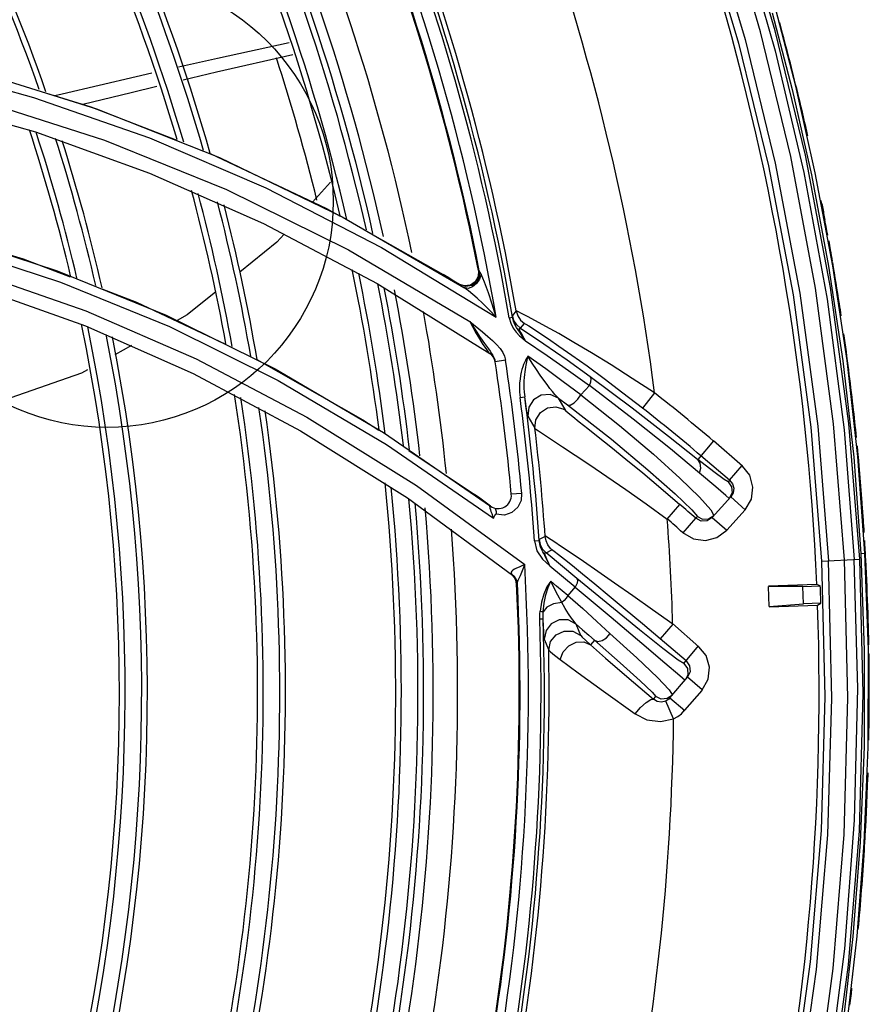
# Model space of a CAD drawing. Extents: x 40.7 to 137.4, y -250.8 to -221.5.
# Tile 270 of 320: x 123.2637 to 123.3388, y -239.5122 to -239.4252. Entities that reach past the tile are written whole.
import ezdxf

# ---------------------------------------------------------------- set-up
doc = ezdxf.new("R2010")
doc.units = 0
doc.header["$MEASUREMENT"] = 0
doc.layers.get('0').update_dxf_attribs({"linetype": 'CONTINUOUS'})
doc.layers.add('I-LIN_CHANADA', color=1, linetype='CONTINUOUS')

msp = doc.modelspace()

# ---------------------------------------------------------------- linework, layer by layer
at = {"color": 6, "linetype": 'Continuous'}
for p, q in [((123.3322907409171, -239.4310439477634), (123.3305251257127, -239.4242767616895)), ((123.3302207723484, -239.4245499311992), (123.3319842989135, -239.4313331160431)), ((123.3340225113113, -239.4387036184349), (123.3322907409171, -239.4310439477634)), ((123.3319842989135, -239.4313331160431), (123.3336825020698, -239.4388675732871)), ((123.3336825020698, -239.4388675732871), (123.3352056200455, -239.4469471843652)), ((123.3355732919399, -239.4469247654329), (123.3340225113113, -239.4387036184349)), ((123.3352056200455, -239.4469471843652), (123.3364658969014, -239.4553253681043)), ((123.3368310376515, -239.4552930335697), (123.3355732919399, -239.4469247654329)), ((123.3364658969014, -239.4553253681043), (123.3374197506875, -239.4638443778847)), ((123.3377818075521, -239.4637823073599), (123.3368310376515, -239.4552930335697)), ((123.3365680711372, -239.4614062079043), (123.3374667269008, -239.4728759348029)), ((123.3374197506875, -239.4638443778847), (123.3380468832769, -239.4723533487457)), ((123.338412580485, -239.4723333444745), (123.3377818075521, -239.4637823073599)), ((123.3379114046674, -239.464573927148), (123.3378378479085, -239.4637910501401)), ((123.3379286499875, -239.4649209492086), (123.3378996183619, -239.4645750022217)), ((123.33458433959, -239.4730272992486), (123.3379543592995, -239.4728500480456)), ((123.3380468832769, -239.4723533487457), (123.338412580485, -239.4723333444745)), ((123.3380468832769, -239.4723533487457), (123.3383520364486, -239.4809044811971)), ((123.3387178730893, -239.4808770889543), (123.338412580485, -239.4723333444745)), ((123.3341591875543, -239.4750822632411), (123.3298804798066, -239.4752320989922)), ((123.3329358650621, -239.4752743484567), (123.3298815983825, -239.475264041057)), ((123.329943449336, -239.477030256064), (123.3298815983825, -239.4752640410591)), ((123.3329358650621, -239.4752743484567), (123.3344637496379, -239.47522084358)), ((123.3329895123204, -239.4768062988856), (123.3329358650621, -239.4752743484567)), ((123.3344637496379, -239.47522084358), (123.3341591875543, -239.4750822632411)), ((123.3299434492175, -239.4770302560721), (123.3329895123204, -239.4768062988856)), ((123.3299445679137, -239.4770621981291), (123.3342308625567, -239.4769120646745)), ((123.3345237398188, -239.4767525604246), (123.3329895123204, -239.4768062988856)), ((123.3342308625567, -239.4769120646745), (123.3345237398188, -239.4767525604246)), ((123.3383520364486, -239.4809044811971), (123.3383331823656, -239.4894291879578)), ((123.3386986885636, -239.4894678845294), (123.3387178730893, -239.4808770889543)), ((123.3388002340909, -239.482909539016), (123.3387905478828, -239.48212249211)), ((123.3387891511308, -239.4832569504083), (123.3387883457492, -239.4829096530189)), ((123.3383331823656, -239.4894291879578), (123.3379967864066, -239.497867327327)), ((123.3383587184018, -239.4979514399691), (123.3386986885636, -239.4894678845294)), ((123.3386420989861, -239.4928640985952), (123.3386619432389, -239.4922393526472)), ((123.3379967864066, -239.497867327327), (123.3373538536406, -239.5061912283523)), ((123.3377243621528, -239.5061641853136), (123.3383587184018, -239.4979514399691)), ((123.3368563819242, -239.5138505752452), (123.3377243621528, -239.5061641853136)), ((123.3373538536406, -239.5061912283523), (123.3364698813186, -239.5139817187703)), ((123.3373925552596, -239.5096475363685), (123.337393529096, -239.5096377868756))]:
    msp.add_line(p, q, dxfattribs=at)
at = {"color": 155}
for p, q in [((123.2547278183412, -239.4292693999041), (123.2649191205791, -239.4320361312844)), ((123.259679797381, -239.4296621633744), (123.2705032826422, -239.4330442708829)), ((123.2649191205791, -239.4320361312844), (123.2751763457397, -239.4356158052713)), ((123.255094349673, -239.4322604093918), (123.2650929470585, -239.435083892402)), ((123.2604492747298, -239.4323800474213), (123.2711934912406, -239.435822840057)), ((123.2650929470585, -239.435083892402), (123.2751748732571, -239.4387184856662)), ((123.2711934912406, -239.435822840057), (123.2819783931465, -239.4401907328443)), ((123.2805376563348, -239.4369910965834), (123.2908168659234, -239.4418697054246)), ((123.2751748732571, -239.4387184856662), (123.2852566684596, -239.4431780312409)), ((123.2911598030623, -239.4395301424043), (123.2895961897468, -239.4412903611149)), ((123.2819783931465, -239.4401907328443), (123.292758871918, -239.4455202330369)), ((123.2908168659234, -239.4418697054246), (123.2920181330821, -239.4425473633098)), ((123.2922114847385, -239.4426017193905), (123.3029708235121, -239.4488283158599)), ((123.2852566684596, -239.4431780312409), (123.2953077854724, -239.4484942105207)), ((123.2948796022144, -239.444161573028), (123.3011372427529, -239.4476916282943)), ((123.292758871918, -239.4455202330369), (123.3034790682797, -239.451846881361)), ((123.295688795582, -239.4453139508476), (123.3058294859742, -239.4514726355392)), ((123.2670249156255, -239.4473614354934), (123.2766455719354, -239.4512814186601)), ((123.3016185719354, -239.4479868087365), (123.3011372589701, -239.4476915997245)), ((123.3042509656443, -239.4473260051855), (123.3042294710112, -239.4478615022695)), ((123.3043278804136, -239.4473745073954), (123.3042509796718, -239.4473260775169)), ((123.3044892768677, -239.4476717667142), (123.3043278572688, -239.4473743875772)), ((123.2673167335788, -239.4483534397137), (123.2769358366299, -239.45228869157)), ((123.2953077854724, -239.4484942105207), (123.305259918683, -239.4546803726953)), ((123.3020888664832, -239.4482773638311), (123.3016185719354, -239.4479868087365)), ((123.3025751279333, -239.4485799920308), (123.3020888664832, -239.4482773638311)), ((123.3031262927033, -239.4487543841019), (123.3025751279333, -239.4485799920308)), ((123.3025866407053, -239.4485870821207), (123.3025761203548, -239.4485806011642)), ((123.3030070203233, -239.4487032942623), (123.3025942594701, -239.4485644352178)), ((123.2600388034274, -239.4488490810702), (123.2695022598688, -239.4522277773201)), ((123.2695318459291, -239.4508982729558), (123.2793116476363, -239.4551536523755)), ((123.3075884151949, -239.4509019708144), (123.3072497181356, -239.4513232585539)), ((123.3034790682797, -239.451846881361), (123.304614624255, -239.452770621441)), ((123.306972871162, -239.4515136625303), (123.3072638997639, -239.4514637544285)), ((123.3073551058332, -239.4518190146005), (123.30726400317, -239.4514643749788)), ((123.3079727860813, -239.4524465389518), (123.3083117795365, -239.4520239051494)), ((123.2695022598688, -239.4522277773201), (123.279026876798, -239.4564385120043)), ((123.304614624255, -239.452770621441), (123.3050835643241, -239.4531632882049)), ((123.3100298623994, -239.4538419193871), (123.3079738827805, -239.452448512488)), ((123.3081712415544, -239.4533444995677), (123.3084215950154, -239.4535554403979)), ((123.2735959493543, -239.453972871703), (123.2720973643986, -239.4547989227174)), ((123.3063960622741, -239.4545734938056), (123.3065572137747, -239.4549215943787)), ((123.2846706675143, -239.4552146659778), (123.2940362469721, -239.4605223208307)), ((123.3056878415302, -239.4552170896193), (123.3057298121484, -239.4553980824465)), ((123.3066448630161, -239.4552586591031), (123.3057298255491, -239.455398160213)), ((123.3065572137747, -239.4549215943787), (123.3066453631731, -239.4552590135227)), ((123.279026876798, -239.4564385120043), (123.2885302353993, -239.4614969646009)), ((123.312197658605, -239.4561607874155), (123.3140594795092, -239.4574989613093)), ((123.3140594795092, -239.4574989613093), (123.3132974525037, -239.4583148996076)), ((123.3198153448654, -239.4581471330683), (123.3187567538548, -239.4594886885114)), ((123.3079282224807, -239.4585700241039), (123.3083382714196, -239.4585151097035)), ((123.3119611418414, -239.4597094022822), (123.3113160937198, -239.4586123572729)), ((123.3113161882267, -239.4586124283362), (123.3121260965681, -239.4592205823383)), ((123.3110977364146, -239.4593799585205), (123.3118116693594, -239.4596023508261)), ((123.2940362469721, -239.4605223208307), (123.295431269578, -239.4614556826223)), ((123.3086098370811, -239.4602028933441), (123.3092444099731, -239.4612828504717)), ((123.3092442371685, -239.461282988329), (123.3093260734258, -239.4605227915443)), ((123.2885302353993, -239.4614969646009), (123.2979733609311, -239.4674369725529)), ((123.2958482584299, -239.4616572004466), (123.3053103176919, -239.4681539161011)), ((123.310084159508, -239.4618546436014), (123.3107867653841, -239.4623187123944)), ((123.3250155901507, -239.4624048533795), (123.3236283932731, -239.4640364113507)), ((123.3275814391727, -239.4646247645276), (123.3250316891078, -239.4623869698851)), ((123.2961300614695, -239.4627029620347), (123.3055871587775, -239.4692233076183)), ((123.2980984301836, -239.4632401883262), (123.3039010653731, -239.4671225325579)), ((123.3264488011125, -239.4658639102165), (123.3239092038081, -239.4637059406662)), ((123.3264488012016, -239.4658639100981), (123.3275553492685, -239.4645616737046)), ((123.3264488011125, -239.4658639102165), (123.3263199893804, -239.4660070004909)), ((123.3264488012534, -239.4658639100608), (123.3267035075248, -239.4661877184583)), ((123.2987835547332, -239.4663505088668), (123.3083370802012, -239.4733320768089)), ((123.3267573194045, -239.4669940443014), (123.3265476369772, -239.467349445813)), ((123.2979733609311, -239.4674369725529), (123.3072721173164, -239.4742637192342)), ((123.3053104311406, -239.4681535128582), (123.3048531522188, -239.4678164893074)), ((123.3080719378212, -239.4670326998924), (123.3071551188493, -239.4671159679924)), ((123.3249225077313, -239.4691547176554), (123.3265476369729, -239.4673494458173)), ((123.3264192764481, -239.4674918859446), (123.326119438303, -239.4672309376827)), ((123.3278178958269, -239.4684929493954), (123.3265476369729, -239.4673494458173)), ((123.3077315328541, -239.4682475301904), (123.3072128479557, -239.4687155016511)), ((123.3209422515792, -239.4693051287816), (123.3220597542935, -239.4680122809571)), ((123.3247919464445, -239.4684944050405), (123.32506370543, -239.46899711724)), ((123.327817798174, -239.4684930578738), (123.3261928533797, -239.4702981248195)), ((123.3055006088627, -239.4690134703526), (123.3055882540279, -239.4692253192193)), ((123.3223333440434, -239.4705201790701), (123.3234641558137, -239.4692389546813)), ((123.323464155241, -239.4692389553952), (123.3236059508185, -239.4690814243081)), ((123.3239423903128, -239.4694774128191), (123.323464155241, -239.4692389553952)), ((123.324473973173, -239.4694468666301), (123.3239423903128, -239.4694774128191)), ((123.3249225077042, -239.4691547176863), (123.324473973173, -239.4694468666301)), ((123.3249225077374, -239.469154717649), (123.3261927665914, -239.4702982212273)), ((123.3092082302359, -239.4712326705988), (123.3096209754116, -239.4712044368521)), ((123.3101488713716, -239.4708472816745), (123.3096253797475, -239.4711110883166)), ((123.3102287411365, -239.4723001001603), (123.310752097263, -239.4720343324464)), ((123.3106164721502, -239.4719182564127), (123.3103754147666, -239.47159322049)), ((123.3106156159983, -239.4719192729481), (123.310752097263, -239.4720343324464)), ((123.3129339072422, -239.4745443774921), (123.3102287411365, -239.4723001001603)), ((123.3082154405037, -239.473690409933), (123.3083390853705, -239.4733347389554)), ((123.3105550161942, -239.4734398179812), (123.3128114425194, -239.4753089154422)), ((123.3074391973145, -239.4743774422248), (123.3071758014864, -239.4741536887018)), ((123.3072431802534, -239.4742365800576), (123.3072721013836, -239.4742637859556)), ((123.3074222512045, -239.4744384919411), (123.3072636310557, -239.4742716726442)), ((123.3076242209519, -239.4750208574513), (123.3076882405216, -239.4750717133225)), ((123.3128114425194, -239.4753089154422), (123.3121462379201, -239.4760672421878)), ((123.3096777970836, -239.4781359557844), (123.3099728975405, -239.4781261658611)), ((123.3132918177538, -239.4795823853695), (123.3128916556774, -239.4785805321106)), ((123.3214202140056, -239.4785914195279), (123.3203187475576, -239.4798979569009)), ((123.3214177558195, -239.4785241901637), (123.3237345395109, -239.4805836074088)), ((123.3100678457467, -239.479915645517), (123.3104608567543, -239.4809025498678)), ((123.3144963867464, -239.480018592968), (123.31414995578, -239.480415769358)), ((123.322606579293, -239.4818266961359), (123.3203187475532, -239.4798979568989)), ((123.3224027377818, -239.4820684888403), (123.3237085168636, -239.4805205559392)), ((123.3226070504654, -239.4818270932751), (123.3229144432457, -239.4822689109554)), ((123.3229144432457, -239.4822689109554), (123.3229590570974, -239.4828056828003)), ((123.3211812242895, -239.4851138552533), (123.322728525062, -239.4832929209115)), ((123.322057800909, -239.4831246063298), (123.322524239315, -239.4835333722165)), ((123.3229590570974, -239.4828056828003), (123.3227285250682, -239.4832929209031)), ((123.3240309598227, -239.4843996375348), (123.322728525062, -239.4832929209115)), ((123.3211095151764, -239.4843891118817), (123.3213946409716, -239.4848627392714)), ((123.3197267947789, -239.4852301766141), (123.3199347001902, -239.4849835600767)), ((123.3213946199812, -239.4848627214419), (123.3209401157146, -239.4851724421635)), ((123.3211812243, -239.4851138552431), (123.3224836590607, -239.4862205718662)), ((123.3240066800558, -239.4844634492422), (123.3224709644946, -239.486209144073)), ((123.3214957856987, -239.4869566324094), (123.3208078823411, -239.4853920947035)), ((123.3209458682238, -239.4853185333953), (123.320807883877, -239.4853920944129))]:
    msp.add_line(p, q, dxfattribs=at)
at = {"color": 6, "linetype": 'Continuous'}
for points in [[(123.3066714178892, -239.3774447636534), (123.3080179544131, -239.3798124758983), (123.3096305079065, -239.3827619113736), (123.3115095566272, -239.3863601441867), (123.3136472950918, -239.3906818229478), (123.3160312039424, -239.3958233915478), (123.3186357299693, -239.401896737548), (123.3214201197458, -239.4090387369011), (123.3243339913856, -239.4174562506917), (123.3272463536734, -239.4272485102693), (123.3298981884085, -239.4380906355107), (123.3320616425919, -239.4494867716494), (123.3336364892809, -239.461171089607), (123.334583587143, -239.4730273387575)], [(123.3105154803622, -239.377568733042), (123.3118804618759, -239.3801178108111), (123.3134889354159, -239.3832222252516), (123.3153375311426, -239.3869455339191), (123.3174200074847, -239.3913622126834), (123.3197256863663, -239.3965673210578), (123.3222344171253, -239.4026775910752), (123.3249067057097, -239.4098236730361), (123.3276806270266, -239.418161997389), (123.3304728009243, -239.4279148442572), (123.3330087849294, -239.4386748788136), (123.3350635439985, -239.449883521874), (123.3365680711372, -239.4614062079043)], [(123.3085241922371, -239.3790759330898), (123.3101340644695, -239.3820583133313), (123.312012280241, -239.3856907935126), (123.3141531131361, -239.3900517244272), (123.3165432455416, -239.3952365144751), (123.3191580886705, -239.4013604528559), (123.3219591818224, -239.408569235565), (123.3248883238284, -239.417052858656), (123.3278148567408, -239.4269122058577), (123.3304845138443, -239.4378451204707), (123.332664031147, -239.4493479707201), (123.3342451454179, -239.4611072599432), (123.3351931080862, -239.4729953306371)], [(123.3366000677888, -239.4729214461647), (123.3356449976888, -239.4608765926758), (123.3340405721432, -239.4488941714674), (123.3318498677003, -239.4372468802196), (123.329191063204, -239.4262456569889), (123.3262926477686, -239.4163508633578), (123.3234007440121, -239.4078408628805), (123.3206511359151, -239.4006309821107), (123.318097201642, -239.3945184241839), (123.315780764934, -239.3893655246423), (123.3137185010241, -239.3850454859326), (123.3119230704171, -239.3814551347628), (123.3104061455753, -239.3785226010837)], [(123.3379539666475, -239.4728500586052), (123.336999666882, -239.4608593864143), (123.3353842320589, -239.4488291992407), (123.3331682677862, -239.4371401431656), (123.3304883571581, -239.4261585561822), (123.3276097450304, -239.4164239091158), (123.3247563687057, -239.4080976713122), (123.3220241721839, -239.4009938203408), (123.3194731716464, -239.3949460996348), (123.317141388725, -239.3898191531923), (123.3150524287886, -239.3855038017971), (123.3132187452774, -239.381905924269), (123.3116425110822, -239.3789452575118)], [(123.334583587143, -239.4730273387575), (123.3348833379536, -239.484992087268), (123.3345339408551, -239.496829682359), (123.3335635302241, -239.5084409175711), (123.3320313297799, -239.5196311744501), (123.3301133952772, -239.5298259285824), (123.328064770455, -239.538550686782), (123.326013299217, -239.545981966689), (123.3240368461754, -239.5523061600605), (123.3221923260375, -239.5576564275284), (123.3205156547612, -239.5621492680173), (123.3190295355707, -239.5658808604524), (123.3177483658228, -239.5689284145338), (123.3166839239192, -239.5713471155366)], [(123.3183379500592, -239.569593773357), (123.3196095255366, -239.5665206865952), (123.321082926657, -239.562775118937), (123.3227466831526, -239.5582756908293), (123.3245782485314, -239.5529290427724), (123.3265389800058, -239.5466328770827), (123.3285766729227, -239.5392490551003), (123.3306213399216, -239.5305716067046), (123.332544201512, -239.5204405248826), (123.3341176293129, -239.5091150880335), (123.3351293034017, -239.4972243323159), (123.3354949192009, -239.4851493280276), (123.3351930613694, -239.4729953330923)], [(123.3204365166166, -239.569546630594), (123.3216373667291, -239.5664733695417), (123.323046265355, -239.5627168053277), (123.3246438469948, -239.5582071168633), (123.3264050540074, -239.5528492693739), (123.3282979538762, -239.5465285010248), (123.3302679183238, -239.5391145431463), (123.3322355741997, -239.5304487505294), (123.3340883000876, -239.5203201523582), (123.3355990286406, -239.5090305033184), (123.3365656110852, -239.4971859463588), (123.3369081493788, -239.4851046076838), (123.3366000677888, -239.4729214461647)], [(123.3352307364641, -239.5182545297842), (123.3366222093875, -239.507289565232), (123.3374886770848, -239.4959214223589), (123.3377741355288, -239.4842922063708), (123.3374667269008, -239.4728759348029)], [(123.3354256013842, -239.5200314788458), (123.3369523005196, -239.5087049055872), (123.3379225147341, -239.4968630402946), (123.3382607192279, -239.4847132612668), (123.3379539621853, -239.4728500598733)], [(123.3385498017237, -239.4952469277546), (123.3385833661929, -239.4944527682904), (123.3386141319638, -239.4936584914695), (123.3386420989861, -239.4928640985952)]]:
    msp.add_lwpolyline(points, dxfattribs=at)
at = {"color": 155}
for points in [[(123.2777387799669, -239.4293424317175), (123.2811952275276, -239.4285560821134), (123.2875167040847, -239.4271863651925)], [(123.2781596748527, -239.4304910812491), (123.2811032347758, -239.4297882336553), (123.2878321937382, -239.4282553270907)], [(123.2668141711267, -239.4318777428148), (123.267461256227, -239.4317238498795), (123.2739851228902, -239.4301963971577), (123.275382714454, -239.4298784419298)], [(123.2692721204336, -239.4326402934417), (123.2735489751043, -239.4315919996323), (123.275826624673, -239.4310481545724)], [(123.2659934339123, -239.4316231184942), (123.2699882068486, -239.4328624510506), (123.2775841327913, -239.4358275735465)], [(123.2705032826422, -239.4330442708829), (123.2813669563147, -239.437348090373), (123.2922114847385, -239.4426017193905)], [(123.2751763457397, -239.4356158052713), (123.2854509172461, -239.4400343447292), (123.295688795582, -239.4453139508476)], [(123.2480018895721, -239.4419207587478), (123.2574617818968, -239.4442513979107), (123.2670249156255, -239.4473614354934)], [(123.2483043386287, -239.4428933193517), (123.2577576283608, -239.4452321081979), (123.2673167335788, -239.4483534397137)], [(123.2558056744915, -239.443848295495), (123.2640143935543, -239.4462986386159), (123.268164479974, -239.447887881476)], [(123.2870682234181, -239.4441361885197), (123.2864418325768, -239.4448413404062), (123.2831673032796, -239.447492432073)], [(123.2501692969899, -239.4449273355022), (123.2598019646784, -239.4475005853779), (123.2695318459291, -239.4508982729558)], [(123.3044892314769, -239.4476716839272), (123.3043523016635, -239.4481083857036), (123.3040921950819, -239.4484963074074), (123.3037370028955, -239.4487862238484), (123.303335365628, -239.448914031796), (123.3029708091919, -239.4488278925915)], [(123.3042294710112, -239.4478615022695), (123.3039719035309, -239.4483274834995), (123.3035343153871, -239.4486288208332), (123.3030070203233, -239.4487032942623)], [(123.3043278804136, -239.4473745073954), (123.3043131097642, -239.4478836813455), (123.3040884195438, -239.4483291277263), (123.303674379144, -239.4486498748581), (123.3031262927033, -239.4487543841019)], [(123.3058305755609, -239.4514719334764), (123.30547735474, -239.450311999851), (123.3051432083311, -239.4493123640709), (123.3047930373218, -239.4483617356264), (123.3044892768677, -239.4476717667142)], [(123.2709511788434, -239.44895502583), (123.2740219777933, -239.4501309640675), (123.2818989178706, -239.4538480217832)], [(123.2810298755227, -239.4492229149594), (123.2785056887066, -239.4512665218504), (123.2776121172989, -239.4517590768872)], [(123.305830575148, -239.4514719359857), (123.3052234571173, -239.4508387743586), (123.3046335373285, -239.4502549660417), (123.3041407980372, -239.449792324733), (123.303765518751, -239.4494562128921), (123.3033732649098, -239.4491259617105), (123.3029707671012, -239.4488278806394)], [(123.2766455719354, -239.4512814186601), (123.2862724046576, -239.4560389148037), (123.2958482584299, -239.4616572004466)], [(123.3072640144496, -239.4514644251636), (123.3072541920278, -239.4513888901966), (123.3072494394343, -239.4513419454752), (123.3072497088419, -239.4513232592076)], [(123.3079727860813, -239.4524465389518), (123.3076341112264, -239.4521429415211), (123.307386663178, -239.4517590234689), (123.3072497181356, -239.4513232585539)], [(123.309300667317, -239.4517755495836), (123.3085864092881, -239.4513921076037), (123.3080680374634, -239.4511239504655), (123.3077384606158, -239.4509622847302), (123.3075884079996, -239.450901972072)], [(123.3075884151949, -239.4509019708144), (123.307723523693, -239.4513331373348), (123.307969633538, -239.4517168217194), (123.3083117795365, -239.4520239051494)], [(123.3034800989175, -239.4518462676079), (123.3037414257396, -239.4523384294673), (123.3040009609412, -239.4528013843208), (123.3042456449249, -239.4532137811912), (123.3044594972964, -239.4535688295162), (123.3046418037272, -239.4538685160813), (123.3048075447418, -239.4541174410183), (123.3049535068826, -239.4543220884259), (123.3050779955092, -239.4544860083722), (123.3051809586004, -239.4546080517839), (123.3052599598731, -239.4546804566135)], [(123.3034801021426, -239.4518461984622), (123.3038069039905, -239.4523585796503), (123.3040959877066, -239.4527937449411), (123.3043520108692, -239.4531685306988)], [(123.3069717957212, -239.451514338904), (123.3070997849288, -239.4519863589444), (123.3073092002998, -239.4524189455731), (123.3075932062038, -239.4528003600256), (123.3078938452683, -239.4531012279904), (123.3081712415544, -239.4533444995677)], [(123.3084223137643, -239.4535548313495), (123.3082227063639, -239.4532737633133), (123.3080489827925, -239.453021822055), (123.3078969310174, -239.4527946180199), (123.3077565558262, -239.4525808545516), (123.3076180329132, -239.4523619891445), (123.3074804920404, -239.4521153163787), (123.3073551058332, -239.4518190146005)], [(123.3083112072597, -239.4520247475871), (123.3084303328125, -239.4520841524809), (123.3086906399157, -239.4522394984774), (123.3091039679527, -239.4525002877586)], [(123.3159728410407, -239.4556832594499), (123.3142362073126, -239.4546191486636), (123.3126853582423, -239.4536956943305), (123.3113435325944, -239.4529173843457), (123.3102170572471, -239.452280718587), (123.309300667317, -239.4517755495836)], [(123.2769358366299, -239.45228869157), (123.2865591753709, -239.457064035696), (123.2961300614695, -239.4627029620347)], [(123.3084223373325, -239.453554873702), (123.3083027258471, -239.4533577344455), (123.3081954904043, -239.4531747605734), (123.3081007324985, -239.4530058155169), (123.308019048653, -239.4528513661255), (123.3079518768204, -239.4527126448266), (123.3079031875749, -239.4525956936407), (123.3078763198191, -239.4525076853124), (123.3078716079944, -239.4524509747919), (123.3078874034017, -239.4524231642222), (123.3079226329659, -239.4524229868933), (123.3079741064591, -239.452448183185)], [(123.3091039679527, -239.4525002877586), (123.3096815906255, -239.4528766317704), (123.310431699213, -239.4533774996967), (123.3113696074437, -239.4540180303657), (123.3125107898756, -239.4548153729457), (123.3138502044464, -239.4557741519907)], [(123.3043520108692, -239.4531685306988), (123.3045801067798, -239.4534957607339), (123.3047839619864, -239.4537838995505), (123.3051308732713, -239.4542692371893)], [(123.3050835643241, -239.4531632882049), (123.3054963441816, -239.4535290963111), (123.3058560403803, -239.4538796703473), (123.3061594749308, -239.454225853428), (123.3063960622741, -239.4545734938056)], [(123.3084215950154, -239.4535554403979), (123.3103182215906, -239.4548462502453), (123.312197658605, -239.4561607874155)], [(123.3141217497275, -239.4567406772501), (123.3120794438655, -239.4552725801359), (123.3100298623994, -239.4538419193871)], [(123.3051308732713, -239.4542692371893), (123.3052781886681, -239.4544776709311), (123.3054096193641, -239.4546711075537), (123.3055239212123, -239.4548553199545), (123.3056180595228, -239.4550361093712), (123.3056878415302, -239.4552170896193)], [(123.2793116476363, -239.4551536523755), (123.2890845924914, -239.4602965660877), (123.2987835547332, -239.4663505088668)], [(123.3086247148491, -239.4549115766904), (123.3085496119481, -239.4550271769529), (123.3084726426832, -239.4551556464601), (123.3083960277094, -239.4552998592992), (123.3083196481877, -239.4554616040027), (123.3082440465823, -239.4556430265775), (123.3081700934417, -239.4558463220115), (123.3080990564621, -239.4560738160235), (123.3080328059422, -239.4563278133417), (123.3079736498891, -239.4566107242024), (123.3079244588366, -239.4569259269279), (123.3078892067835, -239.4572768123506), (123.3078731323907, -239.4576664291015), (123.3078831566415, -239.4580971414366), (123.3079281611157, -239.4585701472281)], [(123.3086251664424, -239.4549110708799), (123.3085980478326, -239.4550171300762), (123.3085671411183, -239.4551312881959), (123.3085356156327, -239.4552566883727), (123.3085033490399, -239.455393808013), (123.3084705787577, -239.4555435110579), (123.3084376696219, -239.4557070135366), (123.3084050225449, -239.455885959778), (123.3083733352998, -239.4560820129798), (123.3083434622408, -239.4562967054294), (123.308316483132, -239.4565317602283), (123.3082936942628, -239.4567897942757), (123.3082770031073, -239.4570730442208), (123.3082689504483, -239.4573824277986), (123.308272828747, -239.457723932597), (123.3082937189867, -239.4581019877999), (123.3083382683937, -239.4585151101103)], [(123.3132974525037, -239.4583148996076), (123.3117526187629, -239.4571634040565), (123.3101949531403, -239.4560289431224), (123.3086247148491, -239.4549115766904)], [(123.3113162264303, -239.4586124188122), (123.3111700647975, -239.4584773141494), (123.3109926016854, -239.4582830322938), (123.3107899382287, -239.4580405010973), (123.3105634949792, -239.4577533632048), (123.3103113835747, -239.4574191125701), (123.3100284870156, -239.4570299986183), (123.3097137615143, -239.4565829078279), (123.3093706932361, -239.45607867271), (123.3090040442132, -239.4555190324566), (123.3086252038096, -239.4549110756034)], [(123.3198153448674, -239.4581471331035), (123.3178499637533, -239.4568679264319), (123.3159728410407, -239.4556832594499)], [(123.2696951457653, -239.4561230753), (123.2691776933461, -239.4564083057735), (123.2590908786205, -239.4599241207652)], [(123.3138502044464, -239.4557741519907), (123.3153667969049, -239.4568883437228), (123.3170178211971, -239.4581353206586), (123.3187574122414, -239.459487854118)], [(123.314059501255, -239.4574987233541), (123.3141820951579, -239.4571763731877), (123.3142052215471, -239.4569102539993), (123.3141216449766, -239.4567408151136)], [(123.3236264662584, -239.464038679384), (123.3210641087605, -239.4620089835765), (123.317843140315, -239.4595152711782), (123.3141217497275, -239.4567406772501)], [(123.3237827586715, -239.4652410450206), (123.3212165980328, -239.4630993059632), (123.3179342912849, -239.4604639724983), (123.314059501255, -239.4574987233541)], [(123.3086095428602, -239.4602024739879), (123.3085897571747, -239.4601230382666), (123.3085544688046, -239.4599250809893), (123.308502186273, -239.459599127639), (123.3084308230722, -239.4591328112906), (123.3083382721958, -239.4585151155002)], [(123.3113160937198, -239.4586123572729), (123.3105889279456, -239.4583058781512), (123.3098021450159, -239.4583586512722), (123.3091252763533, -239.4587562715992), (123.3086960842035, -239.4594178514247), (123.3086098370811, -239.4602028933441)], [(123.3121262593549, -239.4592205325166), (123.3123688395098, -239.4592357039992), (123.3127040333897, -239.4590454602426), (123.3130309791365, -239.4587175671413), (123.3132973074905, -239.4583150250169)], [(123.3132973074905, -239.4583150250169), (123.3167283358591, -239.4610429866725), (123.319714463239, -239.4635748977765), (123.3220407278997, -239.4656800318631), (123.3237811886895, -239.4673786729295), (123.3247919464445, -239.4684944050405)], [(123.3093260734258, -239.4605227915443), (123.3097228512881, -239.4598815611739), (123.3103515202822, -239.4594757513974), (123.3110977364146, -239.4593799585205)], [(123.3119611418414, -239.4597094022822), (123.3119109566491, -239.4596734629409), (123.3118603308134, -239.4596398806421), (123.3118080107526, -239.459607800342)], [(123.3118134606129, -239.4595999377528), (123.3119348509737, -239.4597121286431), (123.3121927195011, -239.4599267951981), (123.3125984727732, -239.4602535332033), (123.3131666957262, -239.4607050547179), (123.3139075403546, -239.4612917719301), (123.3148354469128, -239.4620288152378), (123.3159613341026, -239.4629302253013), (123.3172814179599, -239.463999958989), (123.3187705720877, -239.4652256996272), (123.3203817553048, -239.4665764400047), (123.3220599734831, -239.4680120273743)], [(123.3121260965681, -239.4592205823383), (123.3160046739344, -239.4622511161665), (123.3192268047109, -239.4649393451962), (123.3216259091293, -239.467070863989), (123.3231215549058, -239.4685015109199), (123.3236061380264, -239.469081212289)], [(123.3092446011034, -239.4612862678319), (123.3092465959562, -239.4612878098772), (123.3095735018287, -239.4615139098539), (123.310084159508, -239.4618546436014)], [(123.3107867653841, -239.4623187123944), (123.3116873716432, -239.4629120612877), (123.3127924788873, -239.463644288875), (123.3141032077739, -239.4645213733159), (123.3156093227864, -239.4655435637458), (123.3172822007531, -239.4666987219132), (123.3190767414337, -239.4679627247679), (123.3209422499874, -239.4693051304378)], [(123.3263199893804, -239.4660070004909), (123.325965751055, -239.4658183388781), (123.3250438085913, -239.4651419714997), (123.3236283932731, -239.4640364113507)], [(123.3237822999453, -239.4652411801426), (123.3239202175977, -239.4647958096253), (123.3238623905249, -239.464372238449), (123.3236289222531, -239.4640368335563)], [(123.326119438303, -239.4672309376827), (123.3252238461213, -239.4664663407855), (123.3237822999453, -239.4652411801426)], [(123.327817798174, -239.4684930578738), (123.3283753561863, -239.467544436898), (123.3285172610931, -239.4664718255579), (123.3282340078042, -239.4654276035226), (123.3275814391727, -239.4646247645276)], [(123.3263199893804, -239.4660070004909), (123.3266295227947, -239.4664607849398), (123.3266668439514, -239.4669951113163), (123.3264193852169, -239.4674919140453)], [(123.3267035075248, -239.4661877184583), (123.3268120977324, -239.4665853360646), (123.3267573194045, -239.4669940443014)], [(123.3048531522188, -239.4678164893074), (123.3043832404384, -239.4674726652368), (123.3039010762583, -239.4671225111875)], [(123.3080701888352, -239.4670312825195), (123.3080202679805, -239.4676504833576), (123.3077315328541, -239.4682475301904)], [(123.3053103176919, -239.4681539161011), (123.3052809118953, -239.4681368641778), (123.3052555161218, -239.4681386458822), (123.3052421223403, -239.4681730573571), (123.3052467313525, -239.4682488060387), (123.3052694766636, -239.468356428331), (123.305307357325, -239.4684866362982), (123.3053594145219, -239.468641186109), (123.3054242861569, -239.4688185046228), (123.3055006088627, -239.4690134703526)], [(123.3057009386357, -239.4683416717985), (123.3057041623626, -239.4683531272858), (123.3057184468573, -239.4683882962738), (123.3057476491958, -239.468450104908), (123.3057864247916, -239.4685384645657), (123.3058172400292, -239.4686372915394), (123.3058288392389, -239.4687317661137)], [(123.3072128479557, -239.4687155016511), (123.3065408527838, -239.4689488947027), (123.3057859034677, -239.4688866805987)], [(123.3058288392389, -239.4687317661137), (123.3058188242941, -239.4688180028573), (123.3057870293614, -239.4688885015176)], [(123.3055871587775, -239.4692233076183), (123.3056474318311, -239.4691101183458), (123.3057134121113, -239.4689978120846), (123.3057859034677, -239.4688866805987)], [(123.3236059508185, -239.4690814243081), (123.3240648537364, -239.4693158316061), (123.3245985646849, -239.4692950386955), (123.3250637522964, -239.4689978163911)], [(123.3222827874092, -239.4704908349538), (123.3232617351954, -239.4710595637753), (123.3243086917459, -239.4712029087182), (123.3253323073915, -239.4709404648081), (123.3261928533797, -239.4702981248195)], [(123.3092065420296, -239.4712303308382), (123.3094257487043, -239.4721261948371), (123.3099261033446, -239.4728496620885), (123.3105550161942, -239.4734398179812)], [(123.3096253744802, -239.4711110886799), (123.3096223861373, -239.4711232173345), (123.3096209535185, -239.4711547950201), (123.3096209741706, -239.471204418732)], [(123.3105570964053, -239.4734425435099), (123.3104324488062, -239.4732009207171), (123.3103140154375, -239.4729619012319), (123.3102056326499, -239.4727345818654), (123.310110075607, -239.4725301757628), (123.3100237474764, -239.4723545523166), (123.3099381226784, -239.4721946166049), (123.3098525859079, -239.4720317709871), (123.3097740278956, -239.471858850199), (123.3097094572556, -239.4716792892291), (123.3096632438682, -239.4715039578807), (123.3096350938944, -239.4713443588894), (123.30962097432, -239.471204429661)], [(123.3096253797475, -239.4711110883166), (123.3097169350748, -239.4715570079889), (123.3099229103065, -239.4719629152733), (123.3102279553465, -239.4722994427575)], [(123.3214202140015, -239.4785914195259), (123.3196314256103, -239.4773238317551), (123.3178941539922, -239.4761002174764), (123.3162663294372, -239.474960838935), (123.314799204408, -239.4739406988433), (123.3135244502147, -239.4730608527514), (123.3124557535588, -239.4723294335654), (123.3115929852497, -239.4717451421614), (123.3109275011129, -239.4713015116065), (123.3104486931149, -239.4709890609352), (123.3101445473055, -239.4708007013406)], [(123.3103754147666, -239.47159322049), (123.31022409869, -239.471237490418), (123.3101488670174, -239.4708472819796)], [(123.3203187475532, -239.4798979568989), (123.3187502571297, -239.4785785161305), (123.3172195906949, -239.4772966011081), (123.3157924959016, -239.476107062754), (123.3145257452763, -239.475056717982), (123.3134478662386, -239.4741684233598), (123.3125640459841, -239.4734454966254), (123.3118635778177, -239.4728781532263), (123.3113315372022, -239.4724533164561), (123.3109550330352, -239.4721595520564), (123.3107196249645, -239.4719843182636), (123.3106156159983, -239.4719192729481)], [(123.3105570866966, -239.473442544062), (123.3104576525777, -239.4732335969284), (123.3103694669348, -239.47304063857), (123.3102921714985, -239.4728626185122), (123.3102266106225, -239.4727006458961), (123.3101741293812, -239.4725563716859), (123.3101376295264, -239.4724350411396), (123.3101202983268, -239.4723451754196), (123.3101219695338, -239.4722886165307), (123.3101414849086, -239.4722632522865), (123.3101780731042, -239.4722680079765), (123.310228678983, -239.4723001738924)], [(123.3083390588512, -239.4733348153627), (123.3080897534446, -239.4734481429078), (123.3078460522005, -239.4735544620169), (123.3076270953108, -239.4736510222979), (123.3074427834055, -239.4737401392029), (123.3072944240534, -239.4738263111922), (123.3071928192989, -239.4739060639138), (123.3071391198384, -239.4739849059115), (123.3071342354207, -239.4740668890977), (123.3071764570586, -239.4741528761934)], [(123.3078553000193, -239.4745205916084), (123.3079665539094, -239.4742819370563), (123.3080886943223, -239.4740057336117), (123.3082154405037, -239.473690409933)], [(123.3071764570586, -239.4741528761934), (123.3072112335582, -239.4741991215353), (123.3072431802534, -239.4742365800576)], [(123.3076882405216, -239.4750717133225), (123.3076290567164, -239.4747661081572), (123.3074865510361, -239.4744893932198), (123.3072720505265, -239.4742636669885)], [(123.3076242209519, -239.4750208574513), (123.3075648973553, -239.4747152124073), (123.3074222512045, -239.4744384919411)], [(123.3076895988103, -239.4750023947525), (123.3076164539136, -239.4746702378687), (123.3074391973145, -239.4743774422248)], [(123.3076895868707, -239.4750023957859), (123.3077075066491, -239.4748720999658), (123.3077644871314, -239.4747190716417), (123.3078553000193, -239.4745205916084)], [(123.3106355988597, -239.4748022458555), (123.3103072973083, -239.4753068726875), (123.3100268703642, -239.4759298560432), (123.3098161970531, -239.4766514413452), (123.3096930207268, -239.4774447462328)], [(123.3099807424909, -239.4775020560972), (123.3100656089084, -239.4767314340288), (123.310218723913, -239.4760030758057), (123.3104196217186, -239.4753487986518), (123.3106378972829, -239.4748051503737)], [(123.3121462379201, -239.4760672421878), (123.3116443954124, -239.4756435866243), (123.3111408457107, -239.4752219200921), (123.3106355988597, -239.4748022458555)], [(123.3119302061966, -239.4772180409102), (123.3112690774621, -239.4760346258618), (123.3109459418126, -239.4754243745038), (123.310637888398, -239.4748051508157)], [(123.3129339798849, -239.4745442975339), (123.3130061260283, -239.4747159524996), (123.3129655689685, -239.4749836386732), (123.3128139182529, -239.4753119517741)], [(123.3224027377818, -239.4820684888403), (123.3218970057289, -239.4817628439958), (123.320557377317, -239.4807448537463), (123.3184941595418, -239.4791020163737), (123.3158573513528, -239.4769560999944), (123.3129339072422, -239.4745443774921)], [(123.307688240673, -239.4750717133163), (123.3076895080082, -239.4750639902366), (123.3076899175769, -239.4750400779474), (123.3076895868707, -239.4750023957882)], [(123.3128138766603, -239.4753119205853), (123.3159854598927, -239.4779871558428), (123.3186829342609, -239.4802641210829), (123.3207397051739, -239.4820036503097), (123.322057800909, -239.4831246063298)], [(123.3121487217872, -239.4760703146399), (123.3119979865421, -239.4762882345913), (123.3118197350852, -239.476493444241), (123.3116249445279, -239.4766725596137)], [(123.3121486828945, -239.4760703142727), (123.3134670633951, -239.4772221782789), (123.3147196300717, -239.4783468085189), (123.3158788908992, -239.4794163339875)], [(123.3096752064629, -239.4781327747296), (123.30967222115, -239.4779070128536), (123.3096780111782, -239.4776775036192), (123.3096930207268, -239.4774447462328)], [(123.3096955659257, -239.4774478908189), (123.3098205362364, -239.477465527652), (123.3099248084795, -239.4774849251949), (123.3099807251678, -239.4775020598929)], [(123.3116249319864, -239.4766725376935), (123.3108750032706, -239.4768013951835), (123.3102880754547, -239.4770975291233), (123.3099807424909, -239.4775020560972)], [(123.3128916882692, -239.4785805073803), (123.3126982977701, -239.4783712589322), (123.3124688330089, -239.4780682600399), (123.3122115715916, -239.4776824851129), (123.3119302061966, -239.4772180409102)], [(123.3099729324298, -239.4781261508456), (123.3099690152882, -239.4779008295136), (123.3099721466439, -239.4776974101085), (123.3099807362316, -239.4775020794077)], [(123.3100676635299, -239.4799162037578), (123.3100574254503, -239.4798340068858), (123.3100430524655, -239.4796173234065), (123.310024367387, -239.4792596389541), (123.3100010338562, -239.4787583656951), (123.3099728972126, -239.4781261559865)], [(123.3128917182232, -239.4785802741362), (123.3121919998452, -239.4782179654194), (123.311388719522, -239.4782115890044), (123.3106884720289, -239.478558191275), (123.3102259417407, -239.4791572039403), (123.3100678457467, -239.479915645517)], [(123.3128916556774, -239.4785805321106), (123.313460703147, -239.4790852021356), (123.3139953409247, -239.4795645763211), (123.3144963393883, -239.4800186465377)], [(123.3104608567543, -239.4809025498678), (123.3106249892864, -239.4801409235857), (123.3111118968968, -239.4795301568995), (123.311818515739, -239.4791996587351), (123.3126006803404, -239.4792178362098), (123.3132918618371, -239.4795821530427)], [(123.3132918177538, -239.4795823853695), (123.3134290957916, -239.4797291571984), (123.3137147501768, -239.4800061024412), (123.3141499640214, -239.4804157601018)], [(123.3144963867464, -239.480018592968), (123.3167693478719, -239.4820092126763), (123.3185443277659, -239.4835989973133), (123.3196006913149, -239.4845914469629), (123.3199347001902, -239.4849835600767)], [(123.3144985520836, -239.480020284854), (123.3148040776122, -239.4801309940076), (123.3151935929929, -239.4800517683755), (123.3155803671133, -239.4797973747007), (123.3158827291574, -239.4794201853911)], [(123.3158788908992, -239.4794163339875), (123.3182502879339, -239.4815705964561), (123.3200656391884, -239.4832956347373), (123.3211095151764, -239.4843891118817)], [(123.3104606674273, -239.4809026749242), (123.3106184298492, -239.4810441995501), (123.3109587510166, -239.4813199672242), (123.3114822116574, -239.4817321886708)], [(123.3114828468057, -239.4817321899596), (123.3117333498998, -239.4810512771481), (123.3122333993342, -239.4804990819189), (123.3128846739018, -239.4801772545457), (123.3135691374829, -239.4801452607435), (123.3141495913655, -239.480416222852)], [(123.31414995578, -239.480415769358), (123.3154843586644, -239.4815885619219), (123.3173741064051, -239.4832204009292), (123.3197267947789, -239.4852301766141)], [(123.3240066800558, -239.4844634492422), (123.3245558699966, -239.4834521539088), (123.3246752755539, -239.4823931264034), (123.3243826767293, -239.4813683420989), (123.3237345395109, -239.4805836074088)], [(123.3114822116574, -239.4817321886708), (123.3130726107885, -239.4829031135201), (123.3153161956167, -239.4845305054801), (123.318097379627, -239.4865314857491)], [(123.3224022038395, -239.4820681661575), (123.3227149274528, -239.482524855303), (123.3227522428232, -239.4830583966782), (123.3225242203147, -239.4835333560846)], [(123.3180973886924, -239.4865314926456), (123.31858290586, -239.4859663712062), (123.3190731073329, -239.4855122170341), (123.3194792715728, -239.4852500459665), (123.3197263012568, -239.4852297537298)], [(123.320807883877, -239.4853920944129), (123.3204288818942, -239.4854785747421), (123.3200613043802, -239.4854230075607), (123.3197263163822, -239.4852297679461)], [(123.3209401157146, -239.4851724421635), (123.3204147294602, -239.4852109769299), (123.3199351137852, -239.4849840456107)], [(123.3211812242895, -239.4851138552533), (123.3210712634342, -239.4852250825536), (123.3209458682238, -239.4853185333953)], [(123.318097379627, -239.4865314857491), (123.3191455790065, -239.4870361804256), (123.3203306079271, -239.4871834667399), (123.3214957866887, -239.4869566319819)], [(123.3214957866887, -239.4869566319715), (123.321860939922, -239.486762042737), (123.322192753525, -239.486514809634), (123.3224709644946, -239.486209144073)]]:
    msp.add_lwpolyline(points, dxfattribs=at)
for centre, radius, start, end in [((123.1131429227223, -239.4846559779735), 0.1871111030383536, 12.44180571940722, 37.98781980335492), ((123.1131429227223, -239.4846559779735), 0.1955225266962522, 9.771295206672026, 36.2110988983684), ((123.1131429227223, -239.4846559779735), 0.1715857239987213, 16.55870982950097, 41.89807055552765), ((123.1131429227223, -239.4846559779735), 0.1720862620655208, 16.42420773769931, 41.77052268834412), ((123.1131429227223, -239.4846559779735), 0.1735513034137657, 16.03009911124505, 41.39644157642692), ((123.1131429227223, -239.4846559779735), 0.174051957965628, 15.89529432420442, 41.2683695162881), ((123.1131429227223, -239.4846559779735), 0.1837938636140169, 13.25653966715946, 38.75024428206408), ((123.1131429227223, -239.4846559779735), 0.1842944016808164, 13.1202071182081, 38.61961166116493), ((123.1131429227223, -239.4846559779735), 0.1857594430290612, 12.72076774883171, 38.2365964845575), ((123.1131429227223, -239.4846559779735), 0.186260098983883, 12.5841510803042, 38.10550360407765), ((123.1131429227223, -239.4846559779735), 0.1892692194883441, 11.85978202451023, 37.29144038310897), ((123.1131429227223, -239.4846559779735), 0.1947198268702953, 11.04677700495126, 35.71196873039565), ((123.1131429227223, -239.4846559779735), 0.1947860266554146, 11.03436148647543, 35.71428842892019), ((123.1131429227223, -239.4846559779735), 0.16134316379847, 19.29377333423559, 44.47725132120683), ((123.1131429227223, -239.4846559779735), 0.1618438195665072, 19.16089808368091, 44.35263780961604), ((123.1131429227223, -239.4846559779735), 0.1966411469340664, 9.70283272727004, 34.76876374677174), ((123.1131429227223, -239.4846559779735), 0.1969382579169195, 9.70281810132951, 34.76905563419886), ((123.1131429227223, -239.4846559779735), 0.1973534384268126, 9.847901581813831, 33.94734579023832), ((123.1131429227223, -239.4846559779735), 0.2083655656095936, 7.309136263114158, 31.46700977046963), ((123.1131429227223, -239.4846559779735), 0.182110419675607, 13.82769046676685, 17.94479031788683), ((123.1131429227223, -239.4846559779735), 0.1593775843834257, 13.37205002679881, 18.18598725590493), ((123.1131429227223, -239.4846559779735), 0.1598781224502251, 13.25075341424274, 18.05635467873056), ((123.1131429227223, -239.4846559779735), 0.16134316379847, 12.89471328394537, 17.67632800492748), ((123.1131429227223, -239.4846559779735), 0.1618438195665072, 12.7727195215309, 17.54627692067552), ((123.1131429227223, -239.4846559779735), 0.1715857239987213, 10.36488329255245, 14.99459662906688), ((123.1131429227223, -239.4846559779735), 0.1720862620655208, 10.23953315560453, 14.86247533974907), ((123.1131429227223, -239.4846559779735), 0.1735513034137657, 9.871776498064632, 14.47522399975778), ((123.1131429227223, -239.4846559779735), 0.174051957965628, 9.745829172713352, 14.34272487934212), ((123.1131429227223, -239.4846559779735), 0.1837938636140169, 7.265739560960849, 11.74531512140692), ((123.1131429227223, -239.4846559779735), 0.1842944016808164, 7.136901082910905, 11.61093758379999), ((123.1131429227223, -239.4846559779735), 0.1857594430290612, 6.759050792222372, 11.21713417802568), ((123.1131429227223, -239.4846559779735), 0.186260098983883, 6.629694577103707, 11.0824133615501), ((123.1131429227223, -239.4846559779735), 0.1871111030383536, 6.42916527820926, 10.97048008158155), ((123.1131429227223, -239.4846559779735), 0.1892692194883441, 5.877632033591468, 10.25931868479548), ((123.1131429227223, -239.4846559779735), 0.1593775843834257, 346.56959761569, 11.79000477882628), ((123.1131429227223, -239.4846559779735), 0.1598781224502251, 346.4428113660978, 11.67135731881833), ((123.1131429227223, -239.4846559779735), 0.16134316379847, 346.0709753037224, 11.32293630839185), ((123.1131429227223, -239.4846559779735), 0.1618438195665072, 345.9436763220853, 11.20350069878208), ((123.3046480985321, -239.4555930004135), 0.001098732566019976, 8.654978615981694, 56.15979343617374), ((123.1128723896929, -239.484801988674), 0.1950860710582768, 5.20143491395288, 8.668729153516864), ((123.1128735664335, -239.4848017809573), 0.1960080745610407, 5.20135008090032, 8.668778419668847), ((123.1131429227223, -239.4846559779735), 0.1715857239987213, 343.4411825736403, 8.841255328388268), ((123.2052542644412, -239.6033314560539), 0.1849398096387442, 49.64145570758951, 51.72396981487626), ((123.1131429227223, -239.4846559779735), 0.1720862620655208, 343.3113783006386, 8.71804555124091), ((123.1131429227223, -239.4846559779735), 0.1965238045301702, 3.917269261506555, 7.62772258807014), ((123.1131429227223, -239.4846559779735), 0.1969379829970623, 3.916553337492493, 7.627754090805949), ((123.1131429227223, -239.4846559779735), 0.1735513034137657, 342.9307999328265, 8.356449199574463), ((123.1131429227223, -239.4846559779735), 0.174051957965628, 342.8005442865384, 8.232572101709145), ((123.2052545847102, -239.6033310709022), 0.1832303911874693, 49.64164875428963, 51.72397514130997), ((123.1131429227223, -239.4846559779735), 0.1974892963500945, 4.009463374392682, 6.796924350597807), ((123.1131429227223, -239.4846559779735), 0.1837938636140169, 340.243330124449, 5.789505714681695), ((123.1131429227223, -239.4846559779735), 0.1842944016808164, 340.1108522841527, 5.662411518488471), ((123.1131429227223, -239.4846559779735), 0.1857594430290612, 339.7225194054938, 5.289589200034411), ((123.3060001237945, -239.4672211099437), 0.001159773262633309, 233.5103968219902, 5.201435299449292), ((123.1131429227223, -239.4846559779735), 0.186260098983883, 339.5896382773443, 5.161923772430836), ((123.1131429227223, -239.4846559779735), 0.1871111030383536, 339.4495664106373, 5.013908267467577), ((123.2041312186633, -239.604444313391), 0.1803353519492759, 48.56788426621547, 49.16066099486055), ((123.2041311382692, -239.6044444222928), 0.1786266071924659, 48.58660329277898, 49.1657233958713), ((123.1131429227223, -239.4846559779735), 0.2083655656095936, 1.6863492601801, 4.231134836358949), ((123.1131429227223, -239.4846559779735), 0.1892692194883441, 338.8764043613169, 4.378984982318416), ((123.1131429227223, -239.4846559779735), 0.1955239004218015, 336.8454238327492, 3.320208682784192), ((123.1131429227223, -239.4846559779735), 0.1947198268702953, 338.0983991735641, 2.836268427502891), ((123.1131429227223, -239.4846559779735), 0.1947860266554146, 338.0863084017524, 2.84073863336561), ((123.1131429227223, -239.4846559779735), 0.1966428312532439, 336.789112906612, 1.901035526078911), ((123.1131429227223, -239.4846559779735), 0.1969382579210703, 336.7851294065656, 1.900087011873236), ((123.1131429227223, -239.4846559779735), 0.1973534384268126, 336.9312869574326, 1.089727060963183), ((123.1131429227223, -239.4846559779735), 0.2083655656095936, 337.1098218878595, 359.3673597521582)]:
    msp.add_arc(centre, radius, start, end, dxfattribs=at)
at = {"color": 6, "linetype": 'Continuous'}
for centre, radius, start, end in [((123.1131429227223, -239.4846559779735), 0.2212235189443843, 2.480318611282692, 17.00604444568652), ((123.113193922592, -239.4846562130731), 0.2256064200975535, 15.16614110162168, 15.2209093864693), ((123.1131852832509, -239.4846561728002), 0.2256064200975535, 13.59301923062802, 15.16483677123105), ((123.1131899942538, -239.4846561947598), 0.2256064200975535, 12.70668952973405, 13.5933107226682), ((123.113193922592, -239.4846562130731), 0.2256064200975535, 12.60396711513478, 12.70902241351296), ((123.1131729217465, -239.4846561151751), 0.2256064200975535, 10.32831345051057, 11.12203086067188), ((123.1132018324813, -239.4846562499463), 0.2256064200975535, 10.67268118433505, 10.97528364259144), ((123.1131885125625, -239.4846561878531), 0.2256064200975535, 9.991398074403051, 10.19636674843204), ((123.1131996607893, -239.4846562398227), 0.2256064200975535, 9.731060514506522, 9.99190230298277), ((123.1131868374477, -239.4846561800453), 0.2256064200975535, 8.765905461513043, 9.706979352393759), ((123.1131882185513, -239.4846561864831), 0.2256064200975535, 8.489574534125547, 8.76414462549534), ((123.1131875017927, -239.4846561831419), 0.2256064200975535, 6.448684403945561, 8.085166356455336), ((123.1131930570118, -239.4846562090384), 0.2256064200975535, 5.7424439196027, 6.447470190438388), ((123.1131930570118, -239.4846562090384), 0.2256064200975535, 5.44028375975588, 5.548823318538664), ((123.1131978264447, -239.4846562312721), 0.2256064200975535, 5.307930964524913, 5.441769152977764), ((123.1131868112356, -239.484656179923), 0.2256064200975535, 4.271025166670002, 5.019467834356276), ((123.1131886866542, -239.4846561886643), 0.2256064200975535, 3.896145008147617, 4.271059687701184), ((123.1131896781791, -239.4846561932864), 0.2256064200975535, 3.596201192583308, 3.896163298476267), ((123.1131878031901, -239.4846561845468), 0.2256064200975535, 2.989736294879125, 3.420446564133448), ((123.1131876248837, -239.4846561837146), 0.2256064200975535, 1.783818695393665, 2.98901607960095), ((123.1131429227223, -239.4846559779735), 0.2215218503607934, 2.044622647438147, 2.441099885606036), ((123.1131429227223, -239.4846559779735), 0.2212235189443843, 347.4803186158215, 2.006044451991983), ((123.1131930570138, -239.4846562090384), 0.2256064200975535, 1.079222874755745, 1.784305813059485), ((123.1131930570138, -239.4846562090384), 0.2256064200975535, 0.7772794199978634, 0.8857160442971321), ((123.113197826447, -239.4846562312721), 0.2256064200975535, 0.6433314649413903, 0.7771143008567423), ((123.1131868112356, -239.484656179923), 0.2256064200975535, 359.6070835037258, 0.3552161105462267), ((123.1131886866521, -239.4846561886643), 0.2256064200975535, 359.2323251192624, 359.6070825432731), ((123.1131896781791, -239.4846561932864), 0.2256064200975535, 358.9324908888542, 359.2323229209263), ((123.113202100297, -239.4846562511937), 0.2256064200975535, 358.0799883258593, 358.1384622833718), ((123.1131995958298, -239.4846562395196), 0.2256064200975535, 358.1387462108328, 358.2034185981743), ((123.1131953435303, -239.4846562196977), 0.2256064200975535, 356.8729849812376, 357.3093199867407), ((123.1131875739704, -239.4846561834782), 0.2256064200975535, 356.4633128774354, 356.874843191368), ((123.1131887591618, -239.4846561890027), 0.2256064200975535, 354.6757595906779, 356.463295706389), ((123.1131800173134, -239.4846561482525), 0.2256064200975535, 353.1829750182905, 353.3535266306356), ((123.1131802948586, -239.4846561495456), 0.2256064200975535, 352.9657593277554, 353.1813075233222)]:
    msp.add_arc(centre, radius, start, end, dxfattribs=at)
at = {"color": 7, "linetype": 'Continuous'}
msp.add_arc((123.113199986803, -239.4846562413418), 0.2256064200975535, 10.97802051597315, 11.04713057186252, dxfattribs=at)
at = {"layer": 'I-LIN_CHANADA'}
msp.add_circle((123.2714186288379, -239.4412021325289), 0.02, dxfattribs=at)

doc.saveas('drawing.dxf')
